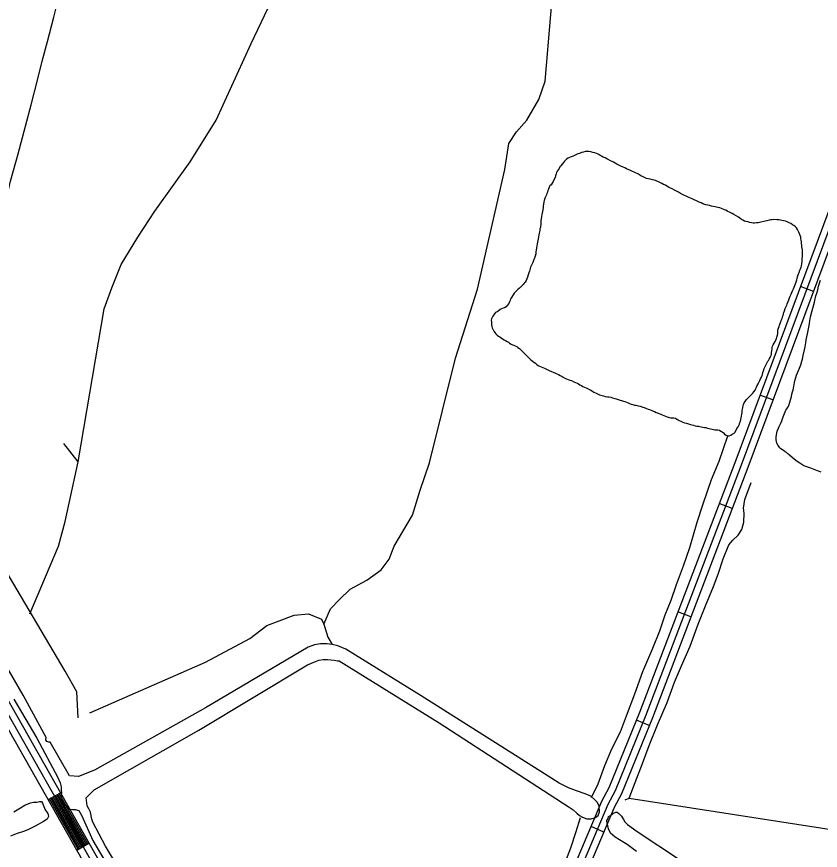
# Model space of a CAD drawing. Extents: x 3177185 to 3215018, y 812988 to 838321.
# Drawn here: x 3191874 to 3193607, y 826573 to 828371 of the extents above; entities that cross this region are included whole.
import ezdxf

# ---------------------------------------------------------------- set-up
doc = ezdxf.new("R2010")
doc.units = 0
doc.layers.add('V-ROAD-CNTR', color=7, linetype='Continuous')
doc.layers.add('V-TOPO-SHOR', color=7, linetype='Continuous')

msp = doc.modelspace()

# ---------------------------------------------------------------- linework, layer by layer
at = {"layer": 'V-ROAD-CNTR'}
for p, q in [((3193592.1, 827778.5), (3193563.9, 827789)), ((3193504.8, 827544.3), (3193476.7, 827554.7)), ((3193416.8, 827310.1), (3193388.8, 827320.8)), ((3193327.8, 827076.5), (3193299.7, 827087.2)), ((3193238.2, 826842.7), (3193210.5, 826854.1)), ((3191942.3, 826682.8), (3191968.4, 826697.5)), ((3193140.2, 826612.6), (3193112.6, 826624.4)), ((3192004, 826574), (3192030.1, 826588.8))]:
    msp.add_line(p, q, dxfattribs=at)
for points in [[(3195718.2, 830676.6), (3195274.2, 830649.9), (3194889.5, 830614.4), (3194691.9, 830585.5), (3194661.2, 830576.1), (3194620.2, 830551.7), (3194549, 830454.1), (3194520.5, 830401.6), (3194435.4, 830172.3), (3194030.8, 829097.3), (3193989.4, 828979.4), (3193936.9, 828826), (3193655, 827990.6), (3193436.5, 827403.7), (3193231, 826864.7), (3193164.5, 826701.3), (3193149.1, 826671.9), (3192991.1, 826299.7)], [(3195718.9, 830661.6), (3195275.3, 830635), (3194891.3, 830599.5), (3194695.2, 830570.8), (3194667.4, 830562.3), (3194630.5, 830540.4), (3194561.7, 830446.1), (3194534.2, 830395.4), (3194449.4, 830167), (3194044.9, 829092.1), (3194003.6, 828974.5), (3193951.1, 828821.2), (3193669.2, 827985.5), (3193450.5, 827398.5), (3193245, 826859.2), (3193178.1, 826695), (3193162.7, 826665.5), (3193032.9, 826359.8)], [(3194509.8, 830415.8), (3194421.3, 830177.5), (3194016.7, 829102.4), (3193975.3, 828984.3), (3193922.7, 828830.8), (3193640.9, 827995.6), (3193422.4, 827409), (3193217, 826870.2), (3193150.8, 826707.7), (3193135.5, 826678.3), (3192977.5, 826306.2), (3192932.7, 826221.9), (3192888.6, 826141.9), (3192857.2, 826099.8), (3192822.1, 826060.4), (3192768.4, 826005.4), (3192712.2, 825957.6), (3192677.2, 825934.2), (3192621.8, 825905.4)], [(3190173.1, 829836), (3192041.7, 826537.9)], [(3192054.7, 826545.3), (3190185.3, 829844.8)], [(3192028.6, 826530.5), (3190160.8, 829827.2)], [(3192006.6, 826575.5), (3191944.9, 826684.2)], [(3192009.2, 826577), (3191947.6, 826685.7)], [(3192011.8, 826578.4), (3191950.2, 826687.2)], [(3192014.4, 826579.9), (3191952.8, 826688.7)], [(3192017, 826581.4), (3191955.4, 826690.2)], [(3192019.6, 826582.9), (3191958, 826691.6)], [(3192022.2, 826584.4), (3191960.6, 826693.1)], [(3192024.8, 826585.8), (3191963.2, 826694.6)], [(3192027.4, 826587.3), (3191965.8, 826696.1)]]:
    msp.add_lwpolyline(points, dxfattribs=at)
at = {"layer": 'V-TOPO-SHOR'}
msp.add_line((3193194.5, 826685.6), (3195215.4, 826372.9), dxfattribs=at)
for points in [[(3192006.6, 827411.3), (3192062.7, 827740.9), (3192079.6, 827785.8), (3192099.2, 827836.3), (3192135.7, 827895.2), (3192172.1, 827951.3), (3192247.9, 828057.9), (3192304, 828147.6), (3192379.7, 828313.1), (3192430.2, 828419.7), (3192472.3, 828540.4), (3192500.3, 828627.3), (3192562, 828854.5), (3192590.1, 828933.1), (3192640.6, 829095.8), (3192674.3, 829266.9), (3192691.1, 829401.6), (3192705.1, 829527.8), (3192724.7, 829651.2), (3192730.4, 829693.3), (3192783.7, 829870)], [(3192536.8, 827060.6), (3192550.8, 827094.3), (3192570.5, 827113.9), (3192592.9, 827136.4), (3192629.4, 827156), (3192660.2, 827178.4), (3192677.1, 827200.9), (3192688.3, 827228.9), (3192727.5, 827296.3), (3192744.4, 827349.6), (3192764, 827408.5), (3192820.1, 827634.3), (3192867.8, 827783), (3192926.7, 828041), (3192935.1, 828097.1), (3192952, 828122.4), (3192974.4, 828147.6), (3192999.7, 828192.5), (3193013.7, 828231.8), (3193050.1, 828663.8), (3193064.2, 828843.3), (3193078.2, 828899.4), (3193095, 828941.5)], [(3191919.3, 828234.1), (3191929.2, 828274.7), (3191940.7, 828317.4), (3191954, 828369.9), (3191967.8, 828425.2), (3191984.9, 828492.6), (3192001.2, 828560), (3192021.5, 828639), (3192038.3, 828703.1), (3192053.7, 828764.2), (3192072.2, 828839.8)], [(3191837.6, 827915.5), (3191850.2, 827969.5), (3191861, 828016.5), (3191877.4, 828075.4), (3191893, 828134.8), (3191905.3, 828180.7), (3191919.3, 828234.1)], [(3193232.4, 828022.1), (3193229.2, 828023.6), (3193225, 828025.7), (3193220.3, 828028), (3193217.4, 828029.6), (3193214.8, 828031), (3193211.8, 828032.4), (3193208.6, 828034), (3193205.4, 828035.4), (3193202.3, 828036.8), (3193198, 828039.1), (3193189.4, 828043), (3193185.5, 828044.6), (3193181.6, 828046.6), (3193177, 828048.5), (3193172.6, 828051), (3193168.4, 828053.1), (3193164.7, 828055.1), (3193160.8, 828057), (3193157.8, 828058.5), (3193154.6, 828060.2), (3193149.2, 828062.9), (3193146.3, 828064.3), (3193142.8, 828066.1), (3193139.1, 828068), (3193135.1, 828070), (3193132.1, 828071.6), (3193128.2, 828074.1), (3193124.7, 828075.7), (3193120.6, 828077.1), (3193116.7, 828078.1), (3193112.3, 828079.2), (3193107.9, 828079.9), (3193103.1, 828079.9), (3193100.1, 828079.8), (3193096.1, 828078.7), (3193092, 828077.7), (3193087.6, 828076.1), (3193084, 828074.8), (3193081, 828073.6), (3193078.4, 828072.2), (3193074.3, 828070.3), (3193069.7, 828068.9), (3193066.2, 828067.5), (3193063.4, 828065.9), (3193060, 828063.6), (3193057.7, 828061.1), (3193055.4, 828059), (3193053.1, 828056.5), (3193050.5, 828053), (3193047.5, 828049.3), (3193045.5, 828046.7), (3193043.7, 828043.5), (3193041.8, 828040.7), (3193039.8, 828037.5), (3193038.3, 828034.9), (3193037.4, 828031.7), (3193036.1, 828027.8), (3193035.1, 828024.1), (3193032.6, 828019.3), (3193030.6, 828015.6), (3193028.5, 828011.6), (3193026.4, 828008.4), (3193024.1, 828005.8), (3193022.1, 828003.1), (3193020.7, 827999.2), (3193019.6, 827995.9), (3193018.6, 827992.5), (3193017.5, 827989.5), (3193016.6, 827986.5), (3193014.3, 827982.5), (3193013.1, 827979.5), (3193011.8, 827974.5), (3193010.9, 827971.4), (3193010.1, 827966.4), (3193009.5, 827962.9), (3193009.2, 827959.5), (3193008.3, 827954.4), (3193007.9, 827950.5), (3193006.8, 827944.2), (3193006.1, 827940.3), (3193005.4, 827935.2), (3193004.7, 827931.6), (3193004, 827925.8), (3193003.3, 827916.6), (3193002.5, 827913.1), (3193002, 827909.6), (3193000.9, 827904.1), (3193000.2, 827900.1), (3192999.3, 827896.3), (3192998.4, 827891.9), (3192996.8, 827884.9), (3192996.3, 827881), (3192995.4, 827876.4), (3192994.9, 827872.7), (3192994.5, 827867.2), (3192993.8, 827863.9), (3192993.3, 827859.8), (3192991.8, 827854.3), (3192990.4, 827850.3), (3192989.4, 827847.3)], [(3193568.1, 827849.2), (3193568.4, 827852.7), (3193568.6, 827856.4), (3193568.8, 827860.3), (3193568.6, 827863.3), (3193568.4, 827868.1), (3193567.4, 827874.8), (3193566.9, 827877.8), (3193566.5, 827881.9), (3193566.2, 827885.6), (3193565.8, 827888.8), (3193565.3, 827892.1), (3193564.8, 827895.5), (3193563.7, 827899), (3193562.3, 827902.4), (3193560.6, 827906.2), (3193559, 827908.9), (3193557.6, 827911.7), (3193555.6, 827915.3), (3193553.3, 827917.4), (3193549.8, 827920.4), (3193547, 827922.3), (3193543.1, 827924.6), (3193539.8, 827926.4), (3193535.5, 827928.4), (3193532.2, 827929.6), (3193527.6, 827930.5), (3193523.9, 827931.4), (3193520.9, 827931.9), (3193517.2, 827932.6), (3193513, 827933), (3193506.4, 827933.2), (3193503.2, 827933), (3193500.2, 827932.7), (3193496.7, 827932), (3193491.8, 827930.7), (3193488.1, 827930), (3193485.1, 827929.3), (3193479, 827927.9), (3193475.9, 827927.2), (3193472.9, 827926.5), (3193469.7, 827926), (3193465.3, 827925.7), (3193461.9, 827925.8), (3193458.6, 827926.6), (3193454.3, 827927.3), (3193451.2, 827928.2), (3193447.1, 827929.1), (3193446.6, 827929.1), (3193443.6, 827929.9), (3193440, 827932.1), (3193437.2, 827933.7), (3193433.5, 827936.3), (3193430.3, 827938.4), (3193425.4, 827941.4), (3193420.3, 827944.6), (3193417.1, 827946.6), (3193412.9, 827948.7), (3193406.4, 827951.7), (3193403.2, 827953.3), (3193400.4, 827954.4), (3193393.8, 827957.4), (3193390.1, 827958.6), (3193386.1, 827959.7), (3193383.1, 827960.1), (3193380.1, 827960.6), (3193376.2, 827961.5), (3193372, 827962.6), (3193367.9, 827963.4), (3193364.2, 827964.3), (3193360.1, 827965.2), (3193354, 827967.5), (3193349.7, 827969.3), (3193345.7, 827971.1), (3193339.7, 827973.6), (3193334.9, 827975.9), (3193330.7, 827977.8), (3193327, 827979.6), (3193323.6, 827981.2), (3193319.4, 827983), (3193312.7, 827986.1), (3193308.4, 827988.1), (3193305.6, 827989.9), (3193301, 827992.3), (3193296.6, 827994.8), (3193292.2, 827997.1), (3193287.3, 827999.4), (3193282.7, 828001.9), (3193279.7, 828003.5), (3193276.3, 828005.3), (3193273, 828007.2), (3193269.1, 828009), (3193265.4, 828011.1), (3193259.4, 828014.1), (3193256.1, 828015.7), (3193251.8, 828017.5), (3193248.5, 828018.6), (3193245.3, 828019.1), (3193240.4, 828020.2), (3193236.5, 828020.9), (3193232.4, 828022.1)], [(3192989.4, 827847.3), (3192987.2, 827841.1), (3192986, 827838.1), (3192984.4, 827834.8), (3192982.4, 827830.4), (3192981.4, 827827.5), (3192979.6, 827822.2), (3192978.5, 827818.7), (3192977.1, 827814.1), (3192975.9, 827809.5), (3192974.3, 827805.3), (3192972.7, 827802.1), (3192970.4, 827798.4), (3192968.4, 827796), (3192965.9, 827793.3), (3192962.9, 827790), (3192960.5, 827787.8), (3192958, 827785.7), (3192954.8, 827782.6), (3192952.3, 827780.1), (3192950, 827777.3), (3192947.2, 827774.3), (3192944.7, 827771.1), (3192943, 827768.6), (3192940.8, 827765.5), (3192939.2, 827762.3), (3192938.2, 827759.1), (3192936.9, 827755.9), (3192935.5, 827752.4), (3192932.1, 827747.8), (3192929.7, 827745.5), (3192925.8, 827743.2), (3192921.2, 827741.7), (3192916.9, 827739.2), (3192912.5, 827736), (3192909.9, 827734.1), (3192906.9, 827732.7), (3192904.7, 827730.4), (3192903, 827727.9), (3192901, 827724.8), (3192899.1, 827722.3), (3192897.8, 827719.5), (3192897.3, 827716.3), (3192897.7, 827712.8), (3192898, 827709.8), (3192898, 827706.1), (3192898.7, 827703), (3192899.2, 827700), (3192901.3, 827695.8), (3192903.1, 827693), (3192905.2, 827689.8), (3192907.5, 827686.8), (3192910.5, 827684.1), (3192913.1, 827682), (3192916.1, 827680.2), (3192919, 827678.3), (3192921.6, 827676.5), (3192925.5, 827674.2), (3192928.3, 827672.5), (3192931.5, 827670.5), (3192934.3, 827668.9), (3192937.1, 827667), (3192940.3, 827664.8), (3192942.9, 827662.9), (3192946.1, 827662.5), (3192949.3, 827661.1), (3192952.3, 827659.5), (3192954.6, 827657.6), (3192958.1, 827655.1), (3192961.8, 827651.9), (3192965.5, 827648.5), (3192968.7, 827645.2), (3192971.8, 827641.8), (3192974.8, 827638.8), (3192977.8, 827635.8), (3192980.7, 827633), (3192982.9, 827630.7), (3192985.8, 827628.6), (3192989.6, 827625.6), (3192992.5, 827623.4), (3192995.5, 827620.8), (3192998.5, 827618.8), (3193001.6, 827617.2), (3193004.8, 827615.8), (3193008.3, 827614.6), (3193012.4, 827612.8), (3193015.2, 827611.4), (3193019.4, 827609.1), (3193022.3, 827608), (3193027.6, 827605.7), (3193030.7, 827604.3), (3193035.9, 827602), (3193038.9, 827600.7), (3193042.2, 827599.2), (3193045.9, 827597.2), (3193050.1, 827594.9), (3193052.8, 827593.3), (3193057.2, 827590.8), (3193060, 827589.6), (3193063.4, 827588.2), (3193066.9, 827587.3)], [(3193427.2, 827483), (3193429.7, 827486.5), (3193431.6, 827489.3), (3193433, 827492.5), (3193433.7, 827495.7), (3193435, 827498.8), (3193435.7, 827502.4), (3193436.6, 827505.9), (3193437, 827509.4), (3193437.8, 827513.8), (3193438.2, 827517.4), (3193438.7, 827521.4), (3193438.9, 827524.8), (3193440.3, 827531.5), (3193441.6, 827534.8), (3193442.8, 827538.2), (3193444.8, 827541.4), (3193447.6, 827545.1), (3193449.7, 827547.5), (3193453.3, 827550.9), (3193455.7, 827553.4), (3193458.8, 827556.4), (3193461.2, 827559.2), (3193463.9, 827562.2), (3193466.4, 827565.7), (3193467.8, 827568.9), (3193469.4, 827572.2), (3193471.1, 827575.9), (3193473.1, 827579.3), (3193474.5, 827582.1), (3193476.6, 827586.2), (3193478.2, 827589.7), (3193480, 827593.7), (3193482.1, 827599.6), (3193483.2, 827603.4), (3193484.3, 827607.3), (3193486, 827611.9), (3193487.5, 827615.1), (3193489.4, 827619.1), (3193491.9, 827623.7), (3193493, 827626.6), (3193494, 827628.1), (3193495.3, 827629.6), (3193496.9, 827632.5), (3193499, 827635.7), (3193500.6, 827639.6), (3193501.6, 827642.6), (3193502, 827646.8), (3193502.5, 827650.2), (3193502.9, 827654.3), (3193503.4, 827657.4), (3193504.1, 827660.4), (3193505.6, 827663.3), (3193507.5, 827667), (3193509.3, 827670.3), (3193510.7, 827673.3), (3193512.3, 827676.7), (3193513.2, 827679.7), (3193514.4, 827684.4), (3193515, 827687.9), (3193515.1, 827691.3), (3193515.5, 827694.8), (3193516.6, 827698.9), (3193518, 827702.8), (3193519.1, 827705.9), (3193520.3, 827709.1), (3193522.8, 827716), (3193524.6, 827720.2), (3193525.6, 827723.4), (3193526.5, 827726.8), (3193527.6, 827729.8), (3193528.5, 827732.9), (3193529.5, 827736.8), (3193531.3, 827741.4), (3193532.4, 827744.2), (3193534.5, 827749), (3193535.7, 827752), (3193537.5, 827756.9), (3193538.9, 827760.5), (3193540.5, 827764.7), (3193541.9, 827768), (3193543.9, 827772.5), (3193545.5, 827776.2), (3193546.9, 827779.5), (3193548.9, 827783.9), (3193550.3, 827787.6), (3193553.1, 827794.5), (3193554.9, 827799.1), (3193556.1, 827803.3), (3193557, 827806.5), (3193558.1, 827810.2), (3193560, 827816.2), (3193561.3, 827819.4), (3193563.1, 827824), (3193564.1, 827827), (3193565.4, 827830.5), (3193566.3, 827833.8), (3193567.1, 827838.1), (3193567.5, 827842.8), (3193567.9, 827846.2), (3193568.1, 827849.2)], [(3193609, 827388.7), (3193601, 827391.9), (3193589.8, 827395.6), (3193586.3, 827397.4), (3193582.2, 827398.8), (3193577.8, 827400.2), (3193573.7, 827401.5), (3193569.3, 827403.8), (3193562.6, 827407.9), (3193557.3, 827411.5), (3193554.1, 827413.8), (3193546.6, 827420.6), (3193540.3, 827425.1), (3193537.2, 827428.3), (3193533.7, 827431), (3193531, 827432.8), (3193527.9, 827435.5), (3193522.1, 827439.1), (3193519.9, 827441.4), (3193515.9, 827446.3), (3193513.2, 827451.3), (3193511.9, 827458.5), (3193512, 827464.7), (3193513.9, 827476.8), (3193516.6, 827483.5), (3193518.4, 827487.5), (3193521.6, 827494.2), (3193524.3, 827499.6), (3193527.1, 827508), (3193532.6, 827522.3), (3193534.8, 827525.5), (3193537.6, 827529.5), (3193539.4, 827532.1), (3193541.2, 827539.3), (3193544.9, 827552.2), (3193545.8, 827556.7), (3193546.8, 827561.6), (3193548.1, 827565.2), (3193549.1, 827570.6), (3193550, 827573.7), (3193551, 827582.2), (3193551.9, 827585.3), (3193554.2, 827592.9), (3193555.6, 827597.8), (3193561.9, 827612.6), (3193565.1, 827620.2), (3193567.4, 827627.8), (3193568.4, 827632.7), (3193569.8, 827640.3), (3193573, 827652.3), (3193574.4, 827659.1), (3193575.8, 827667.6), (3193576.3, 827673.8), (3193579.5, 827686.8), (3193582.3, 827701.5), (3193583.7, 827709.6), (3193584.2, 827715), (3193586.1, 827723.9), (3193588.8, 827734.2), (3193594.4, 827755.6), (3193595.3, 827758.8), (3193597.6, 827768.6), (3193599.5, 827774.4), (3193601.3, 827782), (3193603.2, 827789.6), (3193607.3, 827803)], [(3193066.9, 827587.3), (3193070.2, 827586), (3193075.7, 827583.7), (3193079.1, 827581.8), (3193082.6, 827580.4), (3193085.4, 827578.8), (3193088.4, 827577.3), (3193091.9, 827575.4), (3193095.1, 827573.6), (3193098.5, 827572.2), (3193101.8, 827570.8), (3193105, 827569.2), (3193108.2, 827567.6), (3193112.2, 827565.3), (3193115.9, 827563.2), (3193118.9, 827561.4), (3193122.1, 827559.8), (3193124.9, 827558.2), (3193130.9, 827555.7), (3193133.9, 827554.7), (3193139.4, 827553.2), (3193143.3, 827552.2), (3193148, 827551.3), (3193151.2, 827550.9), (3193155.3, 827550.4), (3193159, 827549.1), (3193163.6, 827547.7), (3193166.7, 827546.8), (3193171.2, 827545.2), (3193175.6, 827544), (3193178.6, 827543.3), (3193182.4, 827542), (3193185.4, 827541), (3193189.3, 827539.6), (3193192.5, 827538.1), (3193195.7, 827536.7), (3193199.4, 827535.5), (3193202.4, 827534.6), (3193206.3, 827533.5), (3193209.3, 827532.8), (3193214.2, 827531.7), (3193218.3, 827530.9), (3193224.6, 827528.9), (3193227.4, 827527.8), (3193232, 827526.2), (3193235.9, 827524.6), (3193238.9, 827523.6), (3193242.3, 827522.2), (3193245.4, 827520.9), (3193249.1, 827519.5), (3193253, 827517.7), (3193256, 827516.3), (3193259, 827515.2), (3193262.9, 827513.6), (3193266.2, 827512.4), (3193273.3, 827509.6), (3193276.5, 827508.3), (3193281.2, 827506.6), (3193284.8, 827505.7), (3193288.1, 827505.8), (3193291.1, 827505.8), (3193294.8, 827504.8), (3193297.5, 827503.2), (3193300.1, 827501.6), (3193302.8, 827500.2), (3193305.9, 827498.6), (3193310.2, 827496.6), (3193314.2, 827495.4), (3193318.3, 827494.5), (3193322.9, 827493.2), (3193326.8, 827491.8), (3193329.8, 827490.6), (3193333.5, 827489.7), (3193337.2, 827488.6), (3193340.9, 827488.1), (3193344.2, 827487.9), (3193347.2, 827487.4), (3193350.2, 827486.5), (3193353.4, 827485.9), (3193357.1, 827485.2), (3193360.1, 827484.7), (3193363.8, 827483.8), (3193367.2, 827482.9), (3193370.5, 827482), (3193373.5, 827481.3), (3193376.5, 827480.4), (3193379.7, 827480.1), (3193382.7, 827480.1), (3193385.7, 827479.7), (3193389.4, 827479), (3193392.4, 827477.4), (3193395.4, 827475.4), (3193397.9, 827473.3), (3193400.5, 827470.8), (3193404.2, 827468.4), (3193407.4, 827467.3), (3193410.6, 827467.1), (3193413.7, 827468.2), (3193417.1, 827470.3)], [(3193417.1, 827470.3), (3193421, 827472.9), (3193423.5, 827474.9), (3193427.2, 827483)], [(3193206.7, 826910.5), (3193224.5, 826958.7), (3193245.6, 827009), (3193260.7, 827046.4), (3193272.6, 827081), (3193285.3, 827112.9), (3193296.6, 827146.7), (3193312.3, 827187), (3193325.5, 827226.4), (3193341.5, 827281.1), (3193354.1, 827320.3), (3193372.3, 827372.9), (3193388.6, 827412.2), (3193407.4, 827467.3)], [(3191902.8, 827083.1), (3191964.5, 827228.9), (3191978.6, 827282.2), (3192006.6, 827411.3), (3191975.8, 827450.5)], [(3192006.6, 826858.7), (3192003.8, 826914.8), (3191978.6, 826959.6), (3191771, 827310.3), (3191748.5, 827388.8), (3191723.3, 827405.7)], [(3193276.9, 826891.8), (3193292.9, 826935.6), (3193307.7, 826971.3), (3193326.1, 827013.7), (3193343.7, 827061.1), (3193359.5, 827100.7), (3193376.4, 827142.3), (3193386.9, 827168.9), (3193397.7, 827202.1), (3193409.8, 827232.1), (3193418.4, 827242.1), (3193430.1, 827252.6), (3193437.7, 827264.9), (3193442.4, 827281), (3193442.7, 827300.3), (3193441, 827311), (3193444, 827330.1), (3193458.2, 827366.7)], [(3192031.9, 826869.9), (3192281.5, 826979.3), (3192376.9, 827029.8), (3192413.4, 827057.8), (3192472.3, 827080.3), (3192503.1, 827083.1), (3192531.2, 827071.8), (3192536.8, 827060.6), (3192545.2, 827032.6), (3192554.7, 827016.8)], [(3191987.9, 826734.2), (3191946.5, 826806.6), (3191943.2, 826806.4), (3191939, 826807.9), (3191936.9, 826811.2), (3191937.9, 826816.8), (3191888.3, 826907.8), (3191817.4, 827028.5)], [(3192024, 826686.6), (3192041.6, 826703.5), (3192266.7, 826832.3), (3192501.6, 826973.3), (3192518.6, 826980.5), (3192525.8, 826983), (3192534.9, 826984.8), (3192544.3, 826985.1), (3192558.4, 826983.2), (3192566, 826981.9), (3192569.4, 826981.6), (3192785.3, 826848.5), (3193063.4, 826667.6), (3193074.1, 826660.7), (3193082.2, 826653.4), (3193087.6, 826648.4), (3193094.1, 826644.6), (3193103.5, 826641.5), (3193112.6, 826641.5), (3193122.4, 826644.3), (3193127.7, 826648.3), (3193130.9, 826656.5), (3193129.9, 826668.7), (3193126.5, 826676.2), (3193120.6, 826682.5), (3193111.8, 826689.8), (3193099.9, 826695.4), (3193081.1, 826701.7), (3193064.1, 826708.4), (3193044.1, 826718.1), (3193012.1, 826738), (3192746.2, 826906.6), (3192604.9, 826994.4), (3192584.2, 827006.7), (3192567, 827013.9), (3192554.7, 827016.8), (3192542.8, 827018.4), (3192529, 827018.4), (3192516.5, 827016.2), (3192502.7, 827011.2), (3192281.3, 826880.6), (3192042, 826746.5), (3192007.8, 826732.4), (3191987.9, 826734.2)], [(3191867.8, 826899.4), (3191917.9, 826814.9), (3191962.9, 826730.2), (3191967.6, 826719), (3191970.3, 826710), (3191970.2, 826704.7), (3191970.6, 826697.5), (3191969.3, 826690.9), (3191974.5, 826677.4), (3191982.1, 826666.8), (3191988.9, 826661.9), (3191994.8, 826661.6), (3192000.1, 826661.6), (3192008.1, 826659.3), (3192014.7, 826647.9), (3192038.2, 826594.4), (3192064, 826550.3)], [(3193113.4, 826687), (3193127.9, 826717), (3193142, 826756.2), (3193157.1, 826791.9), (3193176, 826828.6), (3193189.1, 826863.4), (3193206.7, 826910.5)], [(3193185.9, 826682.5), (3193194.5, 826685.6), (3193207.8, 826719.3), (3193223.2, 826760.3), (3193237.9, 826799.1), (3193256.1, 826843.7), (3193276.9, 826891.8)], [(3192036.3, 826640.8), (3192033.1, 826655.3), (3192029.9, 826662.8), (3192026.3, 826669.1), (3192024, 826686.6)], [(3191868.3, 826656.1), (3191882.3, 826664.7), (3191891.9, 826670.6), (3191904.1, 826675.6), (3191910.8, 826677.5), (3191917.9, 826677.3), (3191923.1, 826678.9), (3191927.4, 826678.4), (3191929.8, 826674.7), (3191935.8, 826660.9), (3191941.3, 826652.9), (3191942.4, 826650.5), (3191942.7, 826646.6), (3191939.6, 826640.2), (3191932.3, 826635.2), (3191914.1, 826625.5), (3191898.5, 826617.7), (3191889.2, 826613.8), (3191875.6, 826609.8), (3191860.9, 826603.5)], [(3193210.6, 826570.8), (3193202.3, 826577.3), (3193190.4, 826586), (3193183.1, 826589.9), (3193164.8, 826601.8), (3193154.9, 826610.4), (3193149.9, 826619.3), (3193147.1, 826632.8), (3193147, 826637.7), (3193148.3, 826639.5), (3193149.6, 826641.6), (3193150.6, 826646.2), (3193158.1, 826650.5), (3193161.3, 826653.3), (3193165.7, 826655.9), (3193169, 826655.6), (3193172.7, 826652.8), (3193178, 826646.8), (3193182.7, 826639.8), (3193185.8, 826634.9), (3193191.2, 826629.2), (3193211.8, 826613.9), (3193303.3, 826553.3)], [(3192093.5, 826535.5), (3192065.6, 826582.3), (3192038.6, 826633.7), (3192036.3, 826640.8)], [(3192803.9, 826069.3), (3192828.6, 826096.9), (3192858, 826133.5), (3192884.1, 826172.3), (3192903.9, 826206.3), (3192922.6, 826245.3), (3192942.1, 826285.1), (3192960.7, 826325.5), (3192978.8, 826365.8), (3192996.2, 826408.7), (3193013.8, 826448.4), (3193030.4, 826488.9), (3193053.1, 826537.7), (3193068.8, 826578.4), (3193080.4, 826613.6), (3193090.1, 826644)]]:
    msp.add_lwpolyline(points, dxfattribs=at)

doc.saveas('drawing.dxf')
